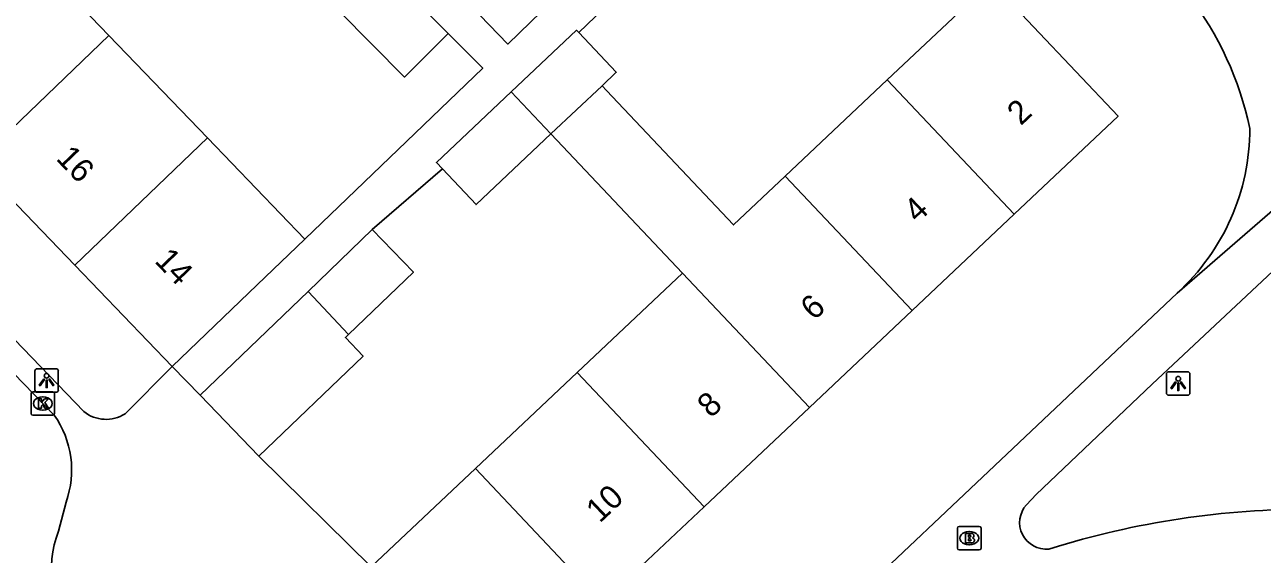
# Model space of a CAD drawing. Extents: x 159040 to 160094, y 381214 to 382518.
# Drawn here: x 159598.3 to 159650.8, y 382104.7 to 382127.2 of the extents above; entities that cross this region are included whole.
import ezdxf

# ---------------------------------------------------------------- set-up
doc = ezdxf.new("R2010")
doc.units = 0
for name, color, linetype in [('IMGEO_Brandkraan', 7, 'Continuous'), ('IMGEO_Kolk', 7, 'Continuous'), ('IMGEO_Lichtpunt', 7, 'Continuous'), ('IMGEO_Pand', 7, 'Continuous'), ('IMGEO_Pand_nummerreeks', 7, 'Continuous'), ('IMGEO_Rijbaan_lokaal_open', 7, 'Continuous'), ('IMGEO_Voetpad_open', 7, 'Continuous')]:
    doc.layers.add(name, color=color, linetype=linetype)

msp = doc.modelspace()

# ---------------------------------------------------------------- linework, layer by layer
at = {"layer": 'IMGEO_Brandkraan'}
for p, q in [((159637.983, 382105.876), (159638.835, 382105.876)), ((159637.908, 382104.95), (159637.908, 382105.802)), ((159638.396, 382105.656), (159638.421, 382105.656)), ((159638.909, 382105.802), (159638.909, 382104.95)), ((159638.835, 382104.876), (159637.983, 382104.876)), ((159638.419, 382105.096), (159638.394, 382105.096))]:
    msp.add_line(p, q, dxfattribs=at)
for points in [[(159637.983, 382105.876), (159638.835, 382105.876)], [(159637.908, 382104.95), (159637.908, 382105.802)], [(159638.256, 382105.576), (159638.256, 382105.176), (159638.469, 382105.176)], [(159638.487, 382105.576), (159638.256, 382105.576)], [(159638.435, 382105.495), (159638.381, 382105.495), (159638.381, 382105.419)], [(159638.381, 382105.419), (159638.434, 382105.419)], [(159638.443, 382105.343), (159638.381, 382105.343), (159638.381, 382105.262)], [(159638.909, 382105.802), (159638.909, 382104.95)], [(159638.835, 382104.876), (159637.983, 382104.876)], [(159638.381, 382105.262), (159638.443, 382105.262)]]:
    msp.add_lwpolyline(points, dxfattribs=at)
for centre, radius, start, end in [((159637.985, 382105.8), 0.0765, 91.552, 178.448), ((159637.985, 382105.8), 0.0765, 91.552, 178.448), ((159638.833, 382105.8), 0.0765, 1.552, 88.448), ((159638.833, 382105.8), 0.0765, 1.552, 88.448), ((159638.436, 382105.457), 0.0379, 267.8285, 90.9355), ((159638.444, 382105.302), 0.0404, 269.8759, 90.5077), ((159638.491, 382105.431), 0.145, 59.4692, 91.5367), ((159638.516, 382105.478), 0.0922, 285.5137, 58.1501), ((159638.521, 382105.286), 0.105, 301.3115, 78.989), ((159637.985, 382104.952), 0.0765, 181.552, 268.448), ((159637.985, 382104.952), 0.0765, 181.552, 268.448), ((159638.475, 382105.427), 0.251, 268.6676, 293.5347), ((159638.833, 382104.952), 0.0765, 271.552, 358.448), ((159638.833, 382104.952), 0.0765, 271.552, 358.448)]:
    msp.add_arc(centre, radius, start, end, dxfattribs=at)
for centre, major_axis, ratio, start_param, end_param in [((159638.395, 382105.376), (-0.387, 0.002), 0.722429, 4.712389, 7.853982), ((159638.42, 382105.376), (-0.39, 0.002), 0.717154, 1.570796, 4.712389)]:
    msp.add_ellipse(centre, major_axis=major_axis, ratio=ratio, start_param=start_param, end_param=end_param, dxfattribs=at)
at = {"layer": 'IMGEO_Kolk'}
for p, q in [((159598.594, 382110.665), (159598.594, 382111.517)), ((159598.669, 382111.591), (159599.521, 382111.591)), ((159599.082, 382111.371), (159599.107, 382111.371)), ((159599.595, 382111.517), (159599.595, 382110.665)), ((159599.521, 382110.591), (159598.669, 382110.591)), ((159599.105, 382110.811), (159599.08, 382110.811))]:
    msp.add_line(p, q, dxfattribs=at)
for points in [[(159598.594, 382110.665), (159598.594, 382111.517)], [(159598.669, 382111.591), (159599.521, 382111.591)], [(159598.915, 382111.291), (159599.038, 382111.291), (159599.038, 382111.14), (159599.168, 382111.291), (159599.332, 382111.291), (159599.186, 382111.14), (159599.339, 382110.891), (159599.187, 382110.891), (159599.102, 382111.055), (159599.038, 382110.988), (159599.038, 382110.891), (159598.915, 382110.891), (159598.915, 382111.291)], [(159599.595, 382111.517), (159599.595, 382110.665)], [(159599.521, 382110.591), (159598.669, 382110.591)]]:
    msp.add_lwpolyline(points, dxfattribs=at)
for centre, start, end in [((159598.671, 382111.515), 91.552, 178.448), ((159598.671, 382111.515), 91.552, 178.448), ((159599.519, 382111.515), 1.552, 88.448), ((159599.519, 382111.515), 1.552, 88.448), ((159598.671, 382110.667), 181.552, 268.448), ((159598.671, 382110.667), 181.552, 268.448), ((159599.519, 382110.667), 271.552, 358.448), ((159599.519, 382110.667), 271.552, 358.448)]:
    msp.add_arc(centre, 0.0765, start, end, dxfattribs=at)
for centre, major_axis, ratio, start_param, end_param in [((159599.081, 382111.091), (-0.387, 0.002), 0.722429, 4.712389, 7.853982), ((159599.106, 382111.091), (-0.39, 0.002), 0.717154, 1.570796, 4.712389)]:
    msp.add_ellipse(centre, major_axis=major_axis, ratio=ratio, start_param=start_param, end_param=end_param, dxfattribs=at)
at = {"layer": 'IMGEO_Lichtpunt'}
for p, q in [((159598.757, 382112.474), (159598.757, 382111.667)), ((159598.757, 382112.474), (159598.757, 382111.667)), ((159599.659, 382112.569), (159598.851, 382112.569)), ((159599.659, 382112.569), (159598.851, 382112.569)), ((159599.753, 382111.667), (159599.753, 382112.474)), ((159599.753, 382111.667), (159599.753, 382112.474)), ((159646.779, 382112.347), (159646.779, 382111.54)), ((159646.779, 382112.347), (159646.779, 382111.54)), ((159647.681, 382112.442), (159646.873, 382112.442)), ((159647.681, 382112.442), (159646.873, 382112.442)), ((159647.775, 382111.54), (159647.775, 382112.347)), ((159647.775, 382111.54), (159647.775, 382112.347)), ((159598.851, 382111.573), (159599.659, 382111.573)), ((159598.851, 382111.573), (159599.659, 382111.573)), ((159646.873, 382111.446), (159647.681, 382111.446)), ((159646.873, 382111.446), (159647.681, 382111.446))]:
    msp.add_line(p, q, dxfattribs=at)
for points in [[(159599.131, 382112.138), (159599.17, 382112.11), (159598.982, 382111.848), (159598.944, 382111.875), (159599.131, 382112.138)], [(159599.343, 382112.11), (159599.381, 382112.137), (159599.568, 382111.875), (159599.529, 382111.847), (159599.343, 382112.11)], [(159599.233, 382112.09), (159599.28, 382112.09), (159599.28, 382111.768), (159599.233, 382111.768), (159599.233, 382112.09)], [(159647.153, 382112.011), (159647.192, 382111.983), (159647.004, 382111.721), (159646.966, 382111.748), (159647.153, 382112.011)], [(159647.255, 382111.963), (159647.302, 382111.963), (159647.302, 382111.641), (159647.255, 382111.641), (159647.255, 382111.963)], [(159647.365, 382111.983), (159647.403, 382112.01), (159647.59, 382111.748), (159647.551, 382111.72), (159647.365, 382111.983)]]:
    msp.add_lwpolyline(points, dxfattribs=at)
for centre in [(159599.256, 382112.272), (159647.278, 382112.145)]:
    msp.add_circle(centre, 0.0994, dxfattribs=at)
for centre, start, end in [((159598.851, 382112.474), 90, 180), ((159598.851, 382112.474), 90, 180), ((159599.659, 382112.474), 0, 90), ((159599.659, 382112.474), 0, 90), ((159646.873, 382112.347), 90, 180), ((159646.873, 382112.347), 90, 180), ((159647.681, 382112.347), 0, 90), ((159647.681, 382112.347), 0, 90), ((159598.851, 382111.667), 180, 270), ((159598.851, 382111.667), 180, 270), ((159599.659, 382111.667), 270, 0), ((159599.659, 382111.667), 270, 360), ((159646.873, 382111.54), 180, 270), ((159646.873, 382111.54), 180, 270), ((159647.681, 382111.54), 270, 0), ((159647.681, 382111.54), 270, 360)]:
    msp.add_arc(centre, 0.0946, start, end, dxfattribs=at)
at = {"layer": 'IMGEO_Pand'}
for points in [[(159597.708, 382131.073), (159601.894, 382126.722)], [(159613.552, 382129.566), (159616.3, 382126.797)], [(159620.743, 382128.197), (159618.832, 382126.354), (159616.036, 382129.253)], [(159634.928, 382124.837), (159639.333, 382128.998), (159644.721, 382123.293), (159640.316, 382119.132)], [(159616.3, 382126.797), (159614.442, 382124.953), (159611.665, 382127.751)], [(159621.843, 382126.84), (159621.748, 382126.941), (159618.974, 382124.32)], [(159622.825, 382124.586), (159623.432, 382125.159), (159621.843, 382126.84)], [(159596.267, 382121.311), (159601.894, 382126.722)], [(159601.894, 382126.722), (159606.076, 382122.375)], [(159630.598, 382120.747), (159634.928, 382124.837)], [(159634.928, 382124.837), (159640.316, 382119.132)], [(159618.974, 382124.32), (159615.799, 382121.322), (159616.05, 382121.056)], [(159620.657, 382122.538), (159618.974, 382124.32)], [(159620.657, 382122.538), (159622.825, 382124.586)], [(159622.825, 382124.586), (159623.02, 382124.38), (159628.405, 382118.676), (159630.598, 382120.747)], [(159600.449, 382116.963), (159606.076, 382122.375)], [(159606.076, 382122.375), (159610.215, 382118.072)], [(159620.657, 382122.538), (159617.482, 382119.54), (159616.05, 382121.056)], [(159626.237, 382116.628), (159620.91, 382122.271), (159620.657, 382122.538)], [(159600.449, 382116.963), (159596.267, 382121.311)], [(159635.985, 382115.042), (159630.598, 382120.747)], [(159640.316, 382119.132), (159635.985, 382115.042)], [(159610.348, 382115.852), (159613.075, 382118.475)], [(159613.075, 382118.475), (159614.818, 382116.663), (159612.073, 382114.024)], [(159610.215, 382118.072), (159608.192, 382116.127), (159604.588, 382112.66)], [(159604.588, 382112.66), (159600.449, 382116.963)], [(159621.775, 382112.414), (159626.237, 382116.628)], [(159626.237, 382116.628), (159631.624, 382110.923)], [(159605.771, 382111.45), (159610.348, 382115.852)], [(159612.073, 382114.024), (159610.348, 382115.852)], [(159635.985, 382115.042), (159631.624, 382110.923)], [(159612.073, 382114.024), (159611.934, 382113.89), (159612.686, 382113.108), (159608.266, 382108.857)], [(159617.451, 382108.329), (159621.775, 382112.414)], [(159621.775, 382112.414), (159627.162, 382106.709)], [(159608.266, 382108.857), (159605.771, 382111.45)], [(159631.624, 382110.923), (159627.162, 382106.709)], [(159613.028, 382104.152), (159617.451, 382108.329)], [(159622.838, 382102.624), (159617.451, 382108.329)], [(159627.162, 382106.709), (159622.838, 382102.624)]]:
    msp.add_lwpolyline(points, dxfattribs=at)
at = {"layer": 'IMGEO_Rijbaan_lokaal_open'}
for points in [[(159572.799, 382138.43), (159595.709, 382114.573), (159599.574, 382110.597)], [(159600.08, 382106.909), (159599.765, 382105.669)]]:
    msp.add_lwpolyline(points, dxfattribs=at)
for centre, radius, start, end in [((159596.292, 382108.268), 4.025, 340.2669, 35.3577), ((159603.549, 382104.136), 4.083, 157.9451, 225.1768)]:
    msp.add_arc(centre, radius, start, end, dxfattribs=at)
at = {"layer": 'IMGEO_Voetpad_open'}
for points in [[(159573.598, 382139.061), (159600.834, 382110.748)], [(159621.843, 382126.84), (159624.644, 382129.545)], [(159616.3, 382126.797), (159617.76, 382125.326), (159610.215, 382118.072)], [(159655.629, 382123.068), (159647.231, 382115.782)], [(159616.05, 382121.056), (159613.075, 382118.475)], [(159640.837, 382106.794), (159641.242, 382107.229), (159646.167, 382111.907), (159652.624, 382117.958)], [(159625.801, 382095.516), (159647.231, 382115.782)], [(159602.584, 382110.66), (159604.588, 382112.66)], [(159604.588, 382112.66), (159605.771, 382111.45)], [(159608.266, 382108.857), (159613.028, 382104.152)], [(159642.19, 382105.033), (159641.782, 382104.914)]]:
    msp.add_lwpolyline(points, dxfattribs=at)
for centre, radius, start, end in [((159636.662, 382119.901), 13.953, 11.8779, 37.6441), ((159640.883, 382122.76), 9.433, 312.2965, 0.0815), ((159601.77, 382111.915), 1.496, 231.2773, 302.9653), ((159641.674, 382106.037), 1.128, 137.8798, 275.4939), ((159652.835, 382069.882), 36.727, 89.2179, 106.8479)]:
    msp.add_arc(centre, radius, start, end, dxfattribs=at)

# ---------------------------------------------------------------- texts
at = {"layer": 'IMGEO_Pand_nummerreeks'}
for s, rotation, p in [('2', 43.365, (159640.597, 382122.864)), ('16', 313.8886, (159599.615, 382121.465)), ('4', 43.365, (159636.214, 382118.725)), ('14', 313.8886, (159603.801, 382117.113)), ('6', 43.3672, (159631.83, 382114.585)), ('8', 43.365, (159627.449, 382110.445)), ('10', 43.365, (159622.729, 382105.988))]:
    msp.add_text(s, height=1, rotation=rotation, dxfattribs=at).set_placement(p)

doc.saveas('drawing.dxf')
